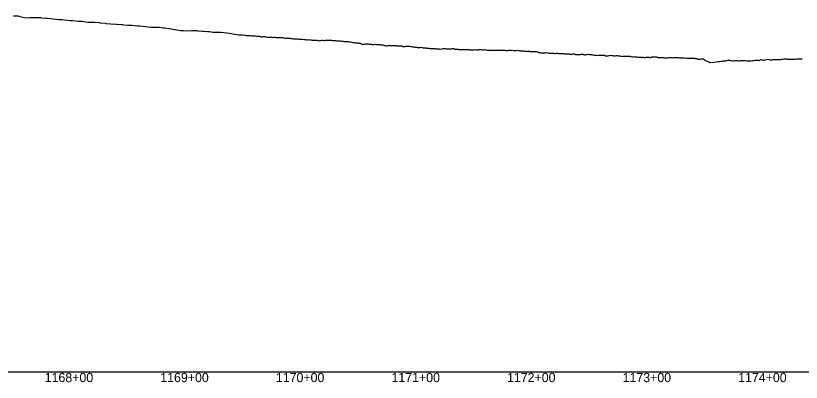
# Model space of a CAD drawing. Extents: x -3793 to 50787, y -1075 to 6138.
# Drawn here: x 4128 to 4808, y 991 to 1308 of the extents above; entities that cross this region are included whole.
import ezdxf

# ---------------------------------------------------------------- set-up
doc = ezdxf.new("R2010")
doc.units = 0
for name, color, linetype in [('RD_DDB_Profile_EX', 7, 'Continuous'), ('RD_DDB_StaTX', 7, 'Continuous'), ('RD_GPK_Profile_Cell', 7, 'Continuous')]:
    doc.layers.add(name, color=color, linetype=linetype)

msp = doc.modelspace()

# ---------------------------------------------------------------- linework, layer by layer
at = {"layer": 'RD_DDB_Profile_EX'}
for points in [[(4126.12691, 1307.81729), (4130.158367, 1307.584215), (4130.791285, 1307.50344), (4135.455659, 1306.267505), (4139.234389, 1306.131015), (4140.186424, 1306.14644), (4144.784409, 1306.26681), (4145.200453, 1306.210805), (4149.448783, 1306.14729), (4150.214482, 1306.004515), (4154.113158, 1305.782965), (4155.228511, 1305.60002), (4158.777533, 1305.37181), (4160.24254, 1305.2462), (4163.441907, 1304.90807), (4165.256568, 1304.63848), (4168.106282, 1304.49929), (4170.270597, 1304.25437), (4172.770657, 1304.021325), (4175.284626, 1303.81393), (4177.435031, 1303.786635), (4180.298655, 1303.259135), (4182.099406, 1303.03517), (4185.312684, 1303.014415), (4186.763781, 1302.93269), (4190.326713, 1302.19733), (4191.428155, 1302.112785), (4195.340741, 1302.18994), (4196.09253, 1302.137295), (4200.35477, 1301.838815), (4200.756905, 1301.802635), (4205.421279, 1301.282445), (4206.121364, 1301.20497), (4210.382828, 1300.91496), (4214.750029, 1300.4871), (4215.396857, 1300.416795), (4219.414403, 1300.30063), (4220.410886, 1300.132955), (4221.568873, 1300.018935), (4225.424915, 1299.71039), (4228.743153, 1299.51106), (4230.438943, 1299.42737), (4233.407527, 1299.192055), (4235.452972, 1298.942215), (4238.071902, 1298.805135), (4240.467001, 1298.4487), (4242.736277, 1298.13362), (4245.48103, 1297.95848), (4247.400651, 1297.931705), (4250.495059, 1297.95488), (4252.065026, 1297.85705), (4255.509088, 1297.310165), (4256.729401, 1297.27459), (4260.523116, 1296.75732), (4261.393776, 1296.64729), (4265.537145, 1295.76834), (4266.05815, 1295.78251), (4270.722525, 1295.162775), (4273.008339, 1294.927485), (4275.565203, 1294.796175), (4280.051274, 1295.05788), (4280.579232, 1294.98681), (4284.715649, 1294.92497), (4285.593261, 1294.74251), (4289.380024, 1294.59718), (4290.607289, 1294.510615), (4294.044398, 1294.13107), (4295.621318, 1294.04146), (4298.708773, 1293.742855), (4300.635347, 1293.639135), (4303.373148, 1293.65555), (4305.649376, 1293.522795), (4308.037522, 1293.31207), (4310.663405, 1292.99592), (4312.701897, 1292.87246), (4315.677434, 1292.277595), (4321.163391, 1291.256515), (4321.93278, 1291.28639), (4322.249226, 1291.33494), (4323.428106, 1291.30229)], [(4323.428106, 1291.30229), (4324.378392, 1291.11198), (4325.334013, 1291.16003), (4326.285163, 1291.113095), (4327.231872, 1290.688215), (4328.46363, 1290.617625), (4329.40118, 1290.66524), (4330.34378, 1290.75949), (4331.281744, 1290.619675), (4332.215108, 1290.340725), (4333.147874, 1290.34118), (4333.502796, 1290.27075), (4334.426224, 1290.59344), (4335.354393, 1290.49942), (4336.27775, 1290.12995), (4337.196335, 1290.037615), (4338.110184, 1290.03726), (4338.550287, 1290.022755), (4339.4632, 1290.067925), (4340.365995, 1289.6594), (4341.273082, 1289.65965), (4342.175214, 1289.840105), (4343.072432, 1289.79493), (4343.598951, 1289.74558), (4344.49384, 1289.700635), (4345.378767, 1289.34439), (4346.267618, 1289.3), (4347.151321, 1289.255865), (4348.029921, 1289.255995), (4348.903463, 1289.25612), (4349.771483, 1289.168465), (4350.636819, 1289.037685), (4351.299815, 1289.136495), (4352.233634, 1289.1394), (4353.164622, 1289.04924), (4353.519365, 1289.00823), (4354.451923, 1288.91778), (4355.372244, 1288.87374), (4356.299579, 1288.874535), (4357.224445, 1288.969235), (4358.146416, 1288.92539), (4358.54722, 1288.918275), (4359.470401, 1288.782895), (4360.38137, 1288.693605), (4361.299197, 1288.465685), (4362.214507, 1288.46858), (4363.126856, 1288.60827), (4363.576889, 1288.555385), (4364.490035, 1288.285095), (4365.390998, 1288.287195), (4366.298114, 1288.19901), (4367.203743, 1288.064285), (4368.105803, 1287.93158), (4368.608572, 1287.88318), (4369.510952, 1287.795615), (4370.401183, 1287.79769), (4371.297389, 1287.93381), (4372.192062, 1287.934455), (4373.083094, 1287.49094), (4373.642494, 1287.40836), (4374.533295, 1287.4541), (4375.411986, 1287.455465), (4376.296465, 1287.4569), (4377.177759, 1287.2824), (4378.058543, 1287.195065), (4378.67892, 1287.132285), (4379.557232, 1287.046175), (4380.397172, 1287.047155), (4381.269816, 1287.134555), (4382.141376, 1287.0045), (4383.011851, 1286.96149), (4383.685908, 1286.932575), (4384.551564, 1286.80364), (4385.407411, 1286.804), (4386.270905, 1286.76138), (4387.133276, 1286.761825), (4387.991752, 1286.634395), (4388.719655, 1286.566945), (4389.565512, 1286.269405), (4390.418964, 1286.22736), (4391.271252, 1286.39777), (4392.122381, 1286.355695), (4392.964056, 1286.65302), (4393.744667, 1286.61597), (4394.588276, 1286.280145), (4395.431357, 1286.28105), (4396.27134, 1286.574405), (4397.101862, 1286.61632), (4397.939543, 1286.7), (4398.784938, 1286.630745), (4399.615097, 1286.671805), (4400.444005, 1286.630245), (4401.263431, 1286.58878), (4402.089946, 1286.42367), (4402.912195, 1286.42339), (4403.829281, 1286.36537), (4404.644518, 1286.324515), (4405.450272, 1286.16215), (4406.263025, 1286.121515), (4407.074489, 1286.080945), (4407.884666, 1286.161765)], [(4407.884666, 1286.161765), (4408.874895, 1286.10849), (4409.666695, 1285.94902), (4410.466213, 1285.86911), (4411.262226, 1285.78967), (4412.056904, 1285.63109), (4412.842547, 1285.55196), (4413.921457, 1285.5), (4414.702869, 1285.65548), (4415.482885, 1285.57767), (4416.261508, 1285.267195), (4417.031112, 1285.2286), (4417.803758, 1285.19066), (4418.983058, 1284.990665), (4419.743383, 1284.763445), (4420.50226, 1284.76334), (4421.252165, 1284.61225), (4422.008275, 1284.49915), (4422.76295, 1284.310905), (4423.516193, 1284.311225), (4424.254669, 1284.274605), (4425.003752, 1284.124945), (4426.299104, 1284.182555), (4427.168056, 1283.273305), (4428.036136, 1283.317835), (4428.894882, 1283.23226), (4429.576139, 1283.16367), (4430.439436, 1283.20769), (4431.301834, 1283.423595), (4432.163334, 1283.46743), (4433.013372, 1283.469865), (4433.872253, 1283.25633), (4434.596336, 1283.194695), (4435.450731, 1283.15289), (4436.304203, 1282.89844), (4437.148318, 1282.8567), (4438.000022, 1282.900135), (4438.850807, 1283.155895), (4439.616261, 1283.07261), (4440.462665, 1283.07418), (4441.306523, 1282.948525), (4442.141098, 1282.906985), (4442.98314, 1282.865585), (4443.82424, 1282.740245), (4444.639218, 1282.66724), (4445.474648, 1282.667725), (4446.300784, 1282.376985), (4447.134343, 1282.08666), (4447.964667, 1281.964655), (4448.795306, 1281.92408), (4449.663844, 1281.849785), (4450.47979, 1282.2199), (4451.3031, 1282.056245), (4452.125408, 1281.933795), (4452.946716, 1281.934445), (4453.75906, 1281.975955), (4454.680328, 1281.958405), (4455.494249, 1281.960115), (4456.305356, 1281.96068), (4457.115433, 1281.961245), (4457.916562, 1281.88097), (4458.724668, 1281.800885), (4459.709059, 1281.813505), (4460.508983, 1281.854035), (4461.307844, 1281.695445), (4462.096409, 1281.657905), (4462.892168, 1281.341015), (4463.686872, 1281.30233), (4464.740256, 1281.21494), (4465.525651, 1281.528635), (4466.302135, 1281.49003), (4467.085431, 1281.568755), (4467.867637, 1281.608335), (4468.648754, 1281.41381), (4469.772312, 1281.24281), (4470.535946, 1281.281775), (4471.304314, 1280.97565), (4472.071557, 1280.976075), (4472.837679, 1280.785325), (4473.632253, 1280.66896), (4474.828553, 1280.523785), (4475.582662, 1280.48584), (4476.330426, 1280.485465), (4477.086999, 1280.48514), (4477.837396, 1280.447015), (4478.596444, 1280.59777), (4479.848639, 1280.461045), (4480.589642, 1280.12735), (4481.326627, 1280.16428), (4482.072381, 1280.01542), (4482.819394, 1279.940725), (4483.560504, 1279.903085), (4484.869986, 1279.818065), (4485.598278, 1279.67163), (4486.330195, 1279.598295), (4487.056228, 1279.524765), (4487.790892, 1279.451155), (4488.526889, 1279.59715), (4489.902735, 1279.57911), (4490.608967, 1279.36355), (4491.326398, 1279.291425)], [(4491.326398, 1279.291425), (4492.045232, 1279.219165), (4492.75851, 1279.182525), (4493.480261, 1279.181825), (4494.209348, 1279.21573), (4494.928676, 1278.998625), (4496.353645, 1279.1482), (4497.210042, 1279.104), (4498.067325, 1279.61509), (4498.917135, 1279.48541), (4499.655413, 1279.412285), (4500.505732, 1279.238925), (4501.35862, 1279.1101), (4502.203973, 1279.108645), (4503.058768, 1279.23516), (4503.914488, 1279.27658), (4504.666247, 1279.21543), (4505.505024, 1279.16998), (4506.355112, 1279.338595), (4507.197734, 1279.33755), (4508.049812, 1278.954525), (4508.902854, 1278.9534), (4509.669065, 1278.86688), (4510.504656, 1278.779765), (4511.351675, 1278.69436), (4512.199697, 1278.69341), (4513.0404, 1278.565395), (4513.890504, 1278.564365), (4514.672599, 1278.49866), (4515.513185, 1278.664475), (4516.348319, 1278.747835), (4517.193007, 1278.74718), (4518.038746, 1278.57797), (4518.877328, 1278.534925), (4519.676961, 1278.47244), (4520.513634, 1278.428855), (4521.353452, 1278.386355), (4522.186054, 1278.42756), (4523.028153, 1278.301085), (4523.871358, 1278.25841), (4524.690795, 1278.294395), (4525.514613, 1278.500095), (4526.350262, 1278.457715), (4527.187068, 1278.41527), (4528.016841, 1278.414405), (4528.85605, 1278.49722), (4529.697235, 1278.48196), (4530.525708, 1278.52269), (4531.347197, 1278.479325), (4532.179396, 1278.354215), (4533.012818, 1278.395005), (4533.839412, 1278.518865), (4534.705032, 1278.38573), (4535.528099, 1278.0568), (4536.344282, 1278.137995), (4537.171287, 1278.013975), (4537.999584, 1278.013555), (4538.821189, 1277.971775), (4539.714463, 1277.951595), (4540.531391, 1277.95122), (4541.349746, 1277.909205), (4542.162649, 1277.867795), (4542.985123, 1277.908325), (4543.808972, 1278.11295), (4544.734201, 1278.088355), (4545.53578, 1278.128645), (4546.347165, 1278.16888), (4547.161401, 1278.12821), (4547.969166, 1278.046805), (4548.786426, 1278.00595), (4549.748018, 1278.0699), (4550.549671, 1278.06944), (4551.344845, 1278.14832), (4552.151241, 1277.74587), (4552.959196, 1277.624355), (4553.760985, 1277.663615), (4554.572181, 1277.94506), (4555.392759, 1277.90286), (4556.350818, 1277.91663), (4557.243864, 1277.870775), (4558.146853, 1277.91499), (4559.050771, 1277.82418), (4559.557811, 1277.800065), (4560.44728, 1277.799265), (4561.346826, 1277.887035), (4562.248315, 1278.02123), (4563.141892, 1277.70573), (4564.045384, 1277.56998), (4564.555193, 1277.530185), (4565.443974, 1277.574285), (4566.342858, 1277.482695), (4567.24379, 1277.347275), (4568.136865, 1277.301485), (4569.039892, 1277.07585), (4569.55273, 1277.020595), (4570.449823, 1277.064775), (4571.338915, 1277.197555), (4572.239238, 1277.197055), (4573.14062, 1276.83721), (4574.034279, 1276.74649), (4574.783527, 1276.74256)], [(4574.783527, 1276.74256), (4575.679989, 1276.786565), (4576.577348, 1276.78727), (4577.466045, 1276.741695), (4578.362411, 1276.831875), (4579.261176, 1276.69693), (4579.796602, 1276.66549), (4580.679633, 1276.085865), (4581.572704, 1276.04232), (4582.465978, 1275.86318), (4583.357922, 1275.864285), (4584.243698, 1275.862995), (4584.801551, 1275.79343), (4585.688783, 1275.83697), (4586.577031, 1275.837685), (4587.456698, 1275.88115), (4588.343862, 1275.793295), (4589.233608, 1275.526755), (4589.816649, 1275.500135), (4590.698475, 1275.411295), (4591.572565, 1275.456005), (4592.455751, 1275.455185), (4593.337517, 1275.49999), (4594.21344, 1275.278905), (4594.82405, 1275.25118), (4595.699943, 1275.337855), (4596.576991, 1275.38227), (4597.44556, 1275.206515), (4598.321416, 1275.20733), (4599.200074, 1275.293985), (4599.841934, 1275.26941), (4600.711077, 1275.22538), (4601.572763, 1275.18256), (4602.44341, 1274.96483), (4603.312528, 1274.92232), (4604.176199, 1274.96469), (4604.85276, 1274.919105), (4605.714384, 1274.91848), (4606.577336, 1274.876105), (4607.440445, 1274.44513), (4608.293562, 1274.53199), (4609.158259, 1274.66015), (4609.874628, 1274.58923), (4610.727587, 1274.759175), (4611.573439, 1274.759435), (4612.428078, 1274.37564), (4613.281055, 1274.24858), (4614.137266, 1274.290415), (4614.899123, 1274.253085), (4615.7351, 1274.25353), (4616.578237, 1274.252995), (4617.423031, 1274.46305), (4618.257891, 1274.547495), (4619.10447, 1274.50512), (4619.946026, 1274.126645), (4620.78645, 1274.083755), (4621.579184, 1274.185805), (4622.499518, 1274.368005), (4623.418868, 1274.460965), (4624.340159, 1274.367985), (4624.759035, 1274.34676), (4625.667279, 1274.302), (4626.583906, 1274.25512), (4627.501518, 1274.070935), (4628.409097, 1273.6147), (4629.327771, 1273.704685), (4629.760425, 1273.671085), (4630.675039, 1273.763445), (4631.588674, 1273.534325), (4632.494266, 1273.57838), (4633.407967, 1273.670855), (4634.32373, 1273.715185), (4634.771707, 1273.697055), (4635.673934, 1273.834195), (4636.584389, 1273.74229), (4637.49591, 1273.695725), (4638.406369, 1273.24263), (4639.310087, 1273.19556), (4639.77441, 1273.17346), (4640.682406, 1273.26518), (4641.589308, 1273.39967), (4642.488323, 1273.579445), (4643.395329, 1273.44473), (4644.304539, 1273.398315), (4644.787137, 1273.358315), (4645.682178, 1273.224), (4646.585263, 1273.22299), (4647.489509, 1273.357235), (4648.392634, 1273.35815), (4649.289263, 1273.266905), (4649.791562, 1273.25466), (4650.691588, 1273.121105), (4651.590383, 1272.806195), (4652.481478, 1272.62528), (4653.380423, 1272.716295), (4654.28174, 1272.759905), (4654.806215, 1272.744055), (4655.111588, 1272.745295), (4656.00603, 1272.924595), (4656.898844, 1272.83869), (4657.789536, 1272.795325)], [(4657.789536, 1272.795325), (4658.667439, 1272.798425), (4659.25305, 1272.767545), (4660.136952, 1272.41658), (4661.020482, 1272.3323), (4661.900494, 1272.377375), (4662.777552, 1272.51222), (4663.645155, 1272.25076), (4664.293755, 1272.27202), (4665.164651, 1272.143395), (4666.035174, 1272.061355), (4666.90204, 1272.062885), (4667.757344, 1271.894845), (4668.62032, 1271.896495), (4669.338589, 1271.822175), (4670.197484, 1272.038735), (4671.051167, 1271.95483), (4671.903465, 1271.70118), (4672.744255, 1271.705115), (4673.592523, 1272.04519), (4674.388262, 1272.03665), (4675.231184, 1272.123255), (4676.068684, 1272.04083), (4676.89606, 1271.75264), (4677.72937, 1271.71236), (4678.561256, 1272.294985), (4679.443658, 1272.226875), (4680.268651, 1272.22845), (4681.088003, 1272.22897), (4681.89736, 1272.14909), (4682.712364, 1272.14968), (4683.522568, 1271.82718), (4684.51021, 1271.772715), (4685.310616, 1271.73357), (4686.102604, 1271.69586), (4686.898484, 1271.736245), (4687.692828, 1271.697315), (4688.482208, 1271.581), (4689.271964, 1271.502915), (4690.046332, 1271.505515), (4690.831667, 1271.30984), (4691.925306, 1271.50805), (4692.813242, 1271.558415), (4693.70048, 1271.64894), (4694.578167, 1271.606345), (4695.163358, 1271.572575), (4696.047291, 1271.53412), (4696.92863, 1271.711665), (4697.807924, 1271.760785), (4698.686493, 1271.674835), (4699.552623, 1271.63611), (4700.186824, 1271.61713), (4701.059887, 1271.575345), (4701.932001, 1271.44667), (4702.802029, 1271.452065), (4703.662762, 1271.41021), (4704.52815, 1271.37235), (4705.210058, 1271.33873), (4706.073228, 1271.512405), (4706.93524, 1271.25969), (4707.795493, 1271.304325), (4708.644219, 1271.09508), (4709.501648, 1271.096905), (4710.234898, 1271.098555), (4711.087402, 1271.10037), (4711.938729, 1271.1906), (4712.779832, 1271.107365), (4713.626266, 1271.02822), (4714.472881, 1271.19913), (4715.261539, 1271.159685), (4716.103366, 1270.704365), (4716.942285, 1270.748055), (4717.771894, 1270.70784), (4718.606647, 1270.171275), (4719.441575, 1270.21516), (4720.29021, 1270.19718), (4721.119561, 1270.450735), (4721.937669, 1270.41119), (4722.761851, 1270.458185), (4723.585149, 1269.926075), (4725.477283, 1268.677065), (4726.149566, 1268.64074), (4726.555779, 1268.429145), (4727.11229, 1268.345065), (4727.692615, 1268.03498), (4728.663413, 1267.5122), (4732.005519, 1267.78083), (4736.009113, 1268.342135), (4736.491005, 1268.296915), (4737.492588, 1268.35268), (4738.486994, 1268.46519), (4739.490055, 1268.61334), (4740.491661, 1268.741165), (4741.486486, 1268.700375), (4742.489549, 1268.69856), (4743.492542, 1269.109415), (4744.485547, 1269.288125), (4745.48861, 1269.37703), (4746.491605, 1268.98582), (4747.485932, 1268.968165), (4748.487675, 1268.79961)], [(4748.487675, 1268.79961), (4749.491119, 1268.80864), (4750.485413, 1268.987895), (4751.487194, 1268.98632), (4752.490194, 1268.97245), (4753.484467, 1268.883805), (4754.487525, 1268.907145), (4755.489273, 1269.012325), (4756.483526, 1268.979685), (4757.487026, 1269.09496), (4758.488813, 1269.18179), (4759.483093, 1269.22435), (4760.486092, 1268.689195), (4761.489092, 1268.731955), (4762.482162, 1268.78006), (4763.485163, 1268.74053), (4764.488165, 1268.739195), (4765.481236, 1269.10248), (4766.484689, 1269.071425), (4767.513736, 1269.441825), (4768.507692, 1269.34611), (4769.510537, 1269.339375), (4770.513383, 1269.24931), (4771.506198, 1269.136755), (4772.509044, 1269.981335), (4773.51189, 1269.657715), (4774.505876, 1269.37563), (4775.507656, 1269.41919), (4776.510503, 1269.56284), (4777.504375, 1269.86989), (4778.507206, 1270.30187), (4779.509014, 1269.84788), (4780.502866, 1269.807325), (4781.505707, 1269.81167), (4782.508627, 1269.814125), (4783.502433, 1269.832855), (4784.504288, 1269.841645), (4785.50713, 1269.86152), (4786.500907, 1270.00112), (4787.503741, 1270.064705), (4788.505625, 1269.947015), (4789.499388, 1269.700405), (4790.502288, 1270.287075), (4791.505123, 1270.350015), (4792.497936, 1270.43555), (4793.500765, 1270.42605), (4794.503601, 1270.47542), (4795.497294, 1270.305425), (4796.49925, 1270.17193), (4797.502086, 1270.170875), (4798.495805, 1270.258945), (4799.498634, 1270.2538), (4800.501459, 1270.344785), (4801.494263, 1270.29782), (4802.497093, 1270.304965), (4803.499922, 1270.629965), (4804.493519, 1270.67511), (4805.495556, 1270.62827), (4806.498437, 1270.490935), (4807.49199, 1270.504995), (4808.494812, 1270.54275)]]:
    msp.add_lwpolyline(points, dxfattribs=at)
at = {"layer": 'RD_GPK_Profile_Cell'}
msp.add_line((1000, 1000), (46600, 1000), dxfattribs=at)

# ---------------------------------------------------------------- texts
at = {"layer": 'RD_DDB_StaTX'}
for s, p in [('1168+00', (4153.125471, 991)), ('1169+00', (4253.125471, 991)), ('1170+00', (4353.125471, 991)), ('1171+00', (4453.125471, 991)), ('1172+00', (4553.125471, 991)), ('1173+00', (4653.125471, 991)), ('1174+00', (4753.125471, 991))]:
    msp.add_text(s, height=8, dxfattribs=at).set_placement(p)

doc.saveas('drawing.dxf')
